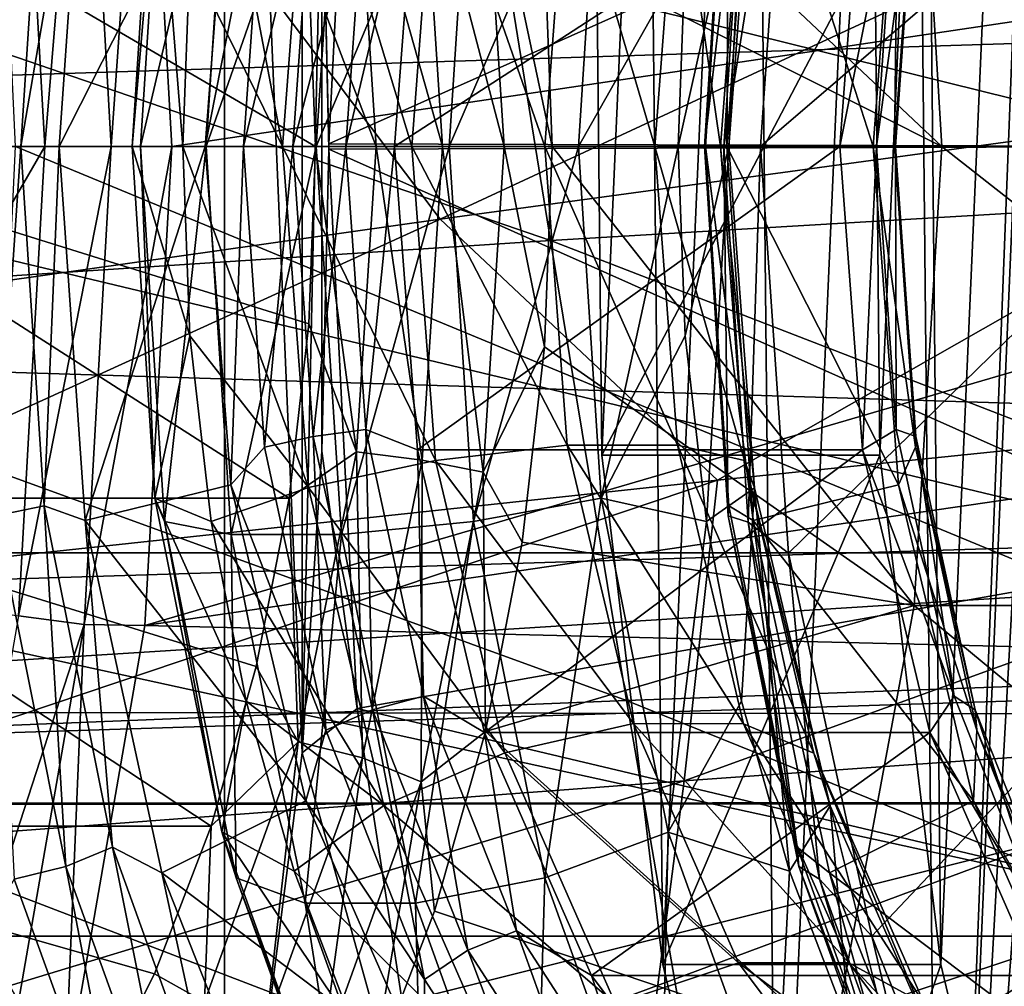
# Model space of a CAD drawing. Header units: metres. Extents: x 26 to 263, y -109 to 109.
# Tile 657 of 771: x 120.96 to 123.86, y 73.83 to 76.67. Entities that reach past the tile are written whole.
import ezdxf

# ---------------------------------------------------------------- set-up
doc = ezdxf.new("R2010")
doc.units = ezdxf.units.M
doc.layers.add('solid_500750', color=7, linetype='CONTINUOUS')

msp = doc.modelspace()

# ---------------------------------------------------------------- linework, layer by layer
at = {"layer": 'solid_500750'}
for points in [[(123.190605, 72.477875, 33.428055), (123.116081, 79.866699, 33.534489), (123.573364, 81.175407, 32.88142)], [(123.673363, 71.199318, 32.738605), (123.190605, 72.477875, 33.428055), (123.573364, 81.175407, 32.88142)], [(123.89209, 76.845451, 32.426231), (123.673363, 71.199318, 32.738605), (123.573364, 81.175407, 32.88142)], [(121.562912, 72.726135, 35.098366), (121.562912, 79.873863, 35.098366), (115.200058, 79.873863, 30.643042)], [(121.562912, 72.726135, 35.098366), (115.200058, 79.873863, 30.643042), (115.200058, 72.726135, 30.643042)], [(121.791702, 74.515221, 35.258564), (121.562912, 79.873863, 35.098366), (121.562912, 72.726135, 35.098366)], [(121.791702, 74.515221, 35.258564), (121.791512, 78.086967, 35.258427), (121.562912, 79.873863, 35.098366)], [(122.853325, 73.892349, 33.90974), (122.807571, 78.432785, 33.975079), (123.116081, 79.866699, 33.534489)], [(123.190605, 72.477875, 33.428055), (122.853325, 73.892349, 33.90974), (123.116081, 79.866699, 33.534489)], [(123.935226, 79.866699, 34.108067), (123.626724, 78.432785, 34.548653), (123.672478, 73.892349, 34.483318)], [(123.935226, 79.866699, 34.108067), (123.672478, 73.892349, 34.483318), (124.009758, 72.477875, 34.001633)], [(122.67379, 75.391418, 34.166142), (122.658333, 76.922386, 34.188213), (122.807571, 78.432785, 33.975079)], [(122.853325, 73.892349, 33.90974), (122.67379, 75.391418, 34.166142), (122.807571, 78.432785, 33.975079)], [(123.626724, 78.432785, 34.548653), (123.477486, 76.922386, 34.761791), (123.492943, 75.391418, 34.739719)], [(123.626724, 78.432785, 34.548653), (123.492943, 75.391418, 34.739719), (123.672478, 73.892349, 34.483318)], [(99.463753, 78.237045, 23.71574), (130.756912, 76.300003, 44.99831), (99.380493, 76.300003, 23.834648)], [(130.778717, 77.267868, 44.967159), (130.756912, 76.300003, 44.99831), (99.463753, 78.237045, 23.71574)], [(144.88649, 77.267883, 24.819178), (114.206337, 78.237045, 2.661144), (114.289604, 76.300003, 2.542236)], [(121.791702, 74.515221, 35.258564), (121.850197, 77.197609, 35.299519), (121.791512, 78.086967, 35.258427)], [(120.869385, 77.966675, 10.792717), (124.987228, 77.970634, 13.676869), (125.066628, 76.300003, 13.563472)], [(120.948402, 76.300003, 10.67986), (120.869385, 77.966675, 10.792717), (125.066628, 76.300003, 13.563472)], [(121.850197, 77.197609, 35.299519), (121.870323, 76.307594, 35.313614), (121.95356, 77.953949, 35.19474)], [(121.95356, 77.953949, 35.19474), (121.870323, 76.307594, 35.313614), (124.534744, 77.496132, 31.508419)], [(126.026382, 77.864334, 5.998152), (122.198677, 76.086662, 4.279085), (121.274254, 77.313644, 3.795298)], [(126.026382, 77.864334, 5.998152), (125.043526, 76.473915, 5.613875), (122.198677, 76.086662, 4.279085)], [(121.149933, 77.706978, 14.576847), (120.956757, 77.679909, 14.569922), (121.03437, 76.300003, 14.459078)], [(121.149933, 77.706978, 14.576847), (121.03437, 76.300003, 14.459078), (121.229416, 76.300003, 14.463333)], [(121.149933, 77.706978, 14.576847), (121.229416, 76.300003, 14.463333), (121.328766, 77.708359, 14.655035)], [(121.229416, 76.300003, 14.463333), (121.407982, 76.300003, 14.541905), (121.328766, 77.708359, 14.655035)], [(126.133675, 77.002457, 17.892511), (121.328766, 77.708359, 14.655035), (121.407982, 76.300003, 14.541905)], [(120.193787, 76.300003, 14.607295), (121.03437, 76.300003, 14.459078), (120.956757, 77.679909, 14.569922)], [(122.304054, 77.381203, 47.731926), (125.505745, 76.199913, 49.985401), (125.281815, 77.625725, 50.302795)], [(122.440071, 77.464249, 18.808908), (123.593742, 77.650871, 17.161297), (123.675179, 76.300003, 17.044992)], [(123.593742, 77.650871, 17.161297), (125.395874, 77.650871, 18.423166), (125.47731, 76.300003, 18.30686)], [(123.593742, 77.650871, 17.161297), (125.47731, 76.300003, 18.30686), (123.675179, 76.300003, 17.044992)], [(124.451416, 76.300003, 31.62743), (119.536507, 76.300003, 28.18597), (119.619835, 77.496132, 28.066961)], [(124.534744, 77.496132, 31.508419), (124.451416, 76.300003, 31.62743), (119.619835, 77.496132, 28.066961)], [(121.870323, 76.307594, 35.313614), (124.451416, 76.300003, 31.62743), (124.534744, 77.496132, 31.508419)], [(123.224106, 77.496582, 30.590691), (123.033012, 76.300003, 30.597231), (123.14077, 76.300003, 30.709707)], [(123.104485, 77.405853, 30.495165), (123.033012, 76.300003, 30.597231), (123.224106, 77.496582, 30.590691)], [(123.224106, 77.496582, 30.590691), (123.14077, 76.300003, 30.709707), (124.534744, 77.496132, 31.508419)], [(123.14077, 76.300003, 30.709707), (124.451416, 76.300003, 31.62743), (124.534744, 77.496132, 31.508419)], [(122.505768, 76.889023, 18.715078), (122.440071, 77.464249, 18.808908), (123.675179, 76.300003, 17.044992)], [(121.582886, 77.44207, 29.623426), (121.315681, 76.300003, 29.382727), (121.509079, 76.300003, 29.728834)], [(121.582886, 77.44207, 29.623426), (121.387001, 77.403664, 29.280863), (121.315681, 76.300003, 29.382727)], [(121.90741, 77.442169, 29.851191), (121.509079, 76.300003, 29.728834), (121.833595, 76.300003, 29.956608)], [(121.90741, 77.442169, 29.851191), (121.582886, 77.44207, 29.623426), (121.509079, 76.300003, 29.728834)], [(122.296181, 77.403946, 29.918957), (121.90741, 77.442169, 29.851191), (121.833595, 76.300003, 29.956608)], [(120.964104, 76.300003, 28.883789), (121.076576, 76.300003, 28.776031), (121.153214, 77.400291, 28.666582)], [(121.032448, 77.357597, 28.786177), (120.964104, 76.300003, 28.883789), (121.153214, 77.400291, 28.666582)], [(121.153214, 77.400291, 28.666582), (121.076576, 76.300003, 28.776031), (121.582008, 77.296074, 28.054199)], [(121.387001, 77.403664, 29.280863), (121.291779, 76.300003, 28.986971), (121.315681, 76.300003, 29.382727)], [(121.387001, 77.403664, 29.280863), (121.358643, 77.334579, 28.891483), (121.291779, 76.300003, 28.986971)], [(121.524101, 77.403862, 28.503023), (121.734436, 76.300003, 28.3563), (121.461678, 76.856697, 28.592178)], [(121.810242, 77.303917, 28.248034), (121.734436, 76.300003, 28.3563), (121.524101, 77.403862, 28.503023)], [(122.296181, 77.403946, 29.918957), (121.833595, 76.300003, 29.956608), (122.224838, 76.300003, 30.020847)], [(122.672035, 77.334976, 29.813276), (122.296181, 77.403946, 29.918957), (122.224838, 76.300003, 30.020847)], [(123.104485, 77.405853, 30.495165), (122.976311, 76.300003, 30.45166), (123.033012, 76.300003, 30.597231)], [(123.046532, 77.386559, 30.351376), (122.976311, 76.300003, 30.45166), (123.104485, 77.405853, 30.495165)], [(123.472725, 76.300003, 29.538252), (123.042542, 76.300003, 30.152615), (123.119179, 77.400291, 30.043167)], [(123.048035, 77.357658, 30.197853), (123.119179, 77.400291, 30.043167), (123.042542, 76.300003, 30.152615)], [(123.547974, 77.296074, 29.430784), (123.472725, 76.300003, 29.538252), (123.119179, 77.400291, 30.043167)], [(119.349533, 77.113663, 45.133121), (122.522713, 76.023262, 47.437656), (122.304054, 77.381203, 47.731926)], [(120.888748, 77.386513, 28.840216), (120.818527, 76.300003, 28.940496), (121.032448, 77.357597, 28.786177)], [(122.304054, 77.381203, 47.731926), (122.522713, 76.023262, 47.437656), (125.505745, 76.199913, 49.985401)], [(123.046532, 77.386559, 30.351376), (122.979683, 76.300003, 30.295469), (122.976311, 76.300003, 30.45166)], [(123.048035, 77.357658, 30.197853), (122.979683, 76.300003, 30.295469), (123.046532, 77.386559, 30.351376)], [(120.060303, 77.335274, 17.732157), (121.831657, 76.300003, 18.806084), (120.138481, 76.300003, 17.62051)], [(120.060303, 77.335274, 17.732157), (121.812035, 76.822105, 18.834116), (121.831657, 76.300003, 18.806084)], [(121.032448, 77.357597, 28.786177), (120.818527, 76.300003, 28.940496), (120.964104, 76.300003, 28.883789)], [(121.358643, 77.334579, 28.891483), (121.44075, 76.300003, 28.622066), (121.291779, 76.300003, 28.986971)], [(121.461678, 76.856697, 28.592178), (121.44075, 76.300003, 28.622066), (121.358643, 77.334579, 28.891483)], [(122.672035, 77.334976, 29.813276), (122.224838, 76.300003, 30.020847), (122.605148, 76.300003, 29.9088)], [(122.919769, 76.856697, 29.613144), (122.672035, 77.334976, 29.813276), (122.605148, 76.300003, 29.9088)], [(123.048035, 77.357658, 30.197853), (123.042542, 76.300003, 30.152615), (122.979683, 76.300003, 30.295469)], [(121.274254, 77.313644, 3.795298), (119.346008, 75.682373, 2.967236), (116.485809, 75.260971, 1.678338)], [(121.274254, 77.313644, 3.795298), (116.485809, 75.260971, 1.678338), (116.503922, 76.706238, 1.652488)], [(121.274254, 77.313644, 3.795298), (122.198677, 76.086662, 4.279085), (119.346008, 75.682373, 2.967236)], [(123.12365, 77.304382, 29.169813), (122.898842, 76.300003, 29.643034), (123.047806, 76.300003, 29.27813)], [(123.12365, 77.304382, 29.169813), (122.919769, 76.856697, 29.613144), (122.898842, 76.300003, 29.643034)], [(123.093681, 77.22403, 28.782722), (123.12365, 77.304382, 29.169813), (123.047806, 76.300003, 29.27813)], [(121.076576, 76.300003, 28.776031), (121.50676, 76.300003, 28.161669), (121.582008, 77.296074, 28.054199)], [(121.680855, 77.184799, 27.965906), (121.582008, 77.296074, 28.054199), (121.50676, 76.300003, 28.161669)], [(121.810242, 77.303917, 28.248034), (122.114754, 76.300003, 28.244253), (121.734436, 76.300003, 28.3563)], [(121.810242, 77.303917, 28.248034), (122.184502, 77.223701, 28.144638), (122.114754, 76.300003, 28.244253)], [(123.535583, 76.300003, 29.395397), (123.472725, 76.300003, 29.538252), (123.547974, 77.296074, 29.430784)], [(123.597198, 77.184731, 29.307398), (123.535583, 76.300003, 29.395397), (123.547974, 77.296074, 29.430784)], [(144.88649, 77.267883, 24.819178), (114.289604, 76.300003, 2.542236), (144.90831, 76.300003, 24.788027)], [(122.145454, 77.222641, 18.974102), (122.325134, 77.258766, 18.906694), (122.3871, 76.300003, 18.818205)], [(122.325134, 77.258766, 18.906694), (122.505768, 76.889023, 18.715078), (122.528023, 76.300003, 18.683296)], [(122.325134, 77.258766, 18.906694), (122.528023, 76.300003, 18.683296), (122.3871, 76.300003, 18.818205)], [(121.951775, 77.198517, 18.967501), (122.145454, 77.222641, 18.974102), (122.205078, 76.300003, 18.888947)], [(122.184502, 77.223701, 28.144638), (122.505989, 76.300003, 28.308493), (122.114754, 76.300003, 28.244253)], [(122.145454, 77.222641, 18.974102), (122.3871, 76.300003, 18.818205), (122.205078, 76.300003, 18.888947)], [(122.184502, 77.223701, 28.144638), (122.57238, 77.179245, 28.213671), (122.505989, 76.300003, 28.308493)], [(122.896912, 77.179359, 28.441433), (123.093681, 77.22403, 28.782722), (123.023911, 76.300003, 28.882374)], [(123.093681, 77.22403, 28.782722), (123.047806, 76.300003, 29.27813), (123.023911, 76.300003, 28.882374)], [(121.850266, 75.403816, 35.299572), (121.850197, 77.197609, 35.299519), (121.791702, 74.515221, 35.258564)], [(121.812035, 76.822105, 18.834116), (121.951775, 77.198517, 18.967501), (122.009842, 76.300003, 18.884571)], [(121.850197, 77.197609, 35.299519), (121.870323, 76.292404, 35.313614), (121.870323, 76.307594, 35.313614)], [(121.850266, 75.403816, 35.299572), (121.870323, 76.292404, 35.313614), (121.850197, 77.197609, 35.299519)], [(122.131279, 77.192924, 27.967142), (121.920998, 76.300003, 28.00058), (122.06385, 76.300003, 28.063438)], [(121.979004, 77.132927, 27.917734), (121.920998, 76.300003, 28.00058), (122.131279, 77.192924, 27.967142)], [(121.951775, 77.198517, 18.967501), (122.205078, 76.300003, 18.888947), (122.009842, 76.300003, 18.884571)], [(123.441925, 77.192924, 28.884865), (122.06385, 76.300003, 28.063438), (123.374496, 76.300003, 28.981159)], [(122.131279, 77.192924, 27.967142), (122.06385, 76.300003, 28.063438), (123.441925, 77.192924, 28.884865)], [(123.441925, 77.192924, 28.884865), (123.374496, 76.300003, 28.981159), (123.54026, 77.132896, 29.010794)], [(121.680855, 77.184799, 27.965906), (121.50676, 76.300003, 28.161669), (121.619232, 76.300003, 28.053911)], [(121.680855, 77.184799, 27.965906), (121.619232, 76.300003, 28.053911), (121.824265, 77.153702, 27.912291)], [(122.57238, 77.179245, 28.213671), (122.830505, 76.300003, 28.536266), (122.505989, 76.300003, 28.308493)], [(122.57238, 77.179245, 28.213671), (122.896912, 77.179359, 28.441433), (122.830505, 76.300003, 28.536266)], [(122.896912, 77.179359, 28.441433), (123.023911, 76.300003, 28.882374), (122.830505, 76.300003, 28.536266)], [(123.597198, 77.184731, 29.307398), (123.538963, 76.300003, 29.239206), (123.535583, 76.300003, 29.395397)], [(123.598412, 77.153648, 29.154301), (123.538963, 76.300003, 29.239206), (123.597198, 77.184731, 29.307398)], [(121.824265, 77.153702, 27.912291), (121.619232, 76.300003, 28.053911), (121.764809, 76.300003, 27.997202)], [(121.824265, 77.153702, 27.912291), (121.764809, 76.300003, 27.997202), (121.979004, 77.132927, 27.917734)], [(121.979004, 77.132927, 27.917734), (121.764809, 76.300003, 27.997202), (121.920998, 76.300003, 28.00058)], [(123.54026, 77.132896, 29.010794), (123.374496, 76.300003, 28.981159), (123.482254, 76.300003, 29.093636)], [(123.598412, 77.153648, 29.154301), (123.482254, 76.300003, 29.093636), (123.538963, 76.300003, 29.239206)], [(123.54026, 77.132896, 29.010794), (123.482254, 76.300003, 29.093636), (123.598412, 77.153648, 29.154301)], [(119.349533, 77.113663, 45.133121), (119.559883, 75.82975, 44.8629), (122.522713, 76.023262, 47.437656)], [(126.133675, 77.002457, 17.892511), (121.407982, 76.300003, 14.541905), (126.153236, 76.300003, 17.864571)], [(122.67379, 75.391418, 34.166142), (123.477486, 76.922386, 34.761791), (122.658333, 76.922386, 34.188213)], [(122.67379, 75.391418, 34.166142), (123.492943, 75.391418, 34.739719), (123.477486, 76.922386, 34.761791)], [(122.528023, 76.300003, 18.683296), (122.505768, 76.889023, 18.715078), (123.675179, 76.300003, 17.044992)], [(121.461678, 76.856697, 28.592178), (121.734436, 76.300003, 28.3563), (121.44075, 76.300003, 28.622066)], [(122.919769, 76.856697, 29.613144), (122.605148, 76.300003, 29.9088), (122.898842, 76.300003, 29.643034)], [(123.89209, 76.845451, 32.426231), (123.905899, 76.64064, 32.406506), (123.673363, 71.199318, 32.738605)], [(121.812035, 76.822105, 18.834116), (122.009842, 76.300003, 18.884571), (121.831657, 76.300003, 18.806084)], [(123.905899, 76.64064, 32.406506), (123.965881, 76.462898, 32.320843), (123.673363, 71.199318, 32.738605)], [(123.014915, 75.318062, 4.803824), (122.198677, 76.086662, 4.279085), (125.043526, 76.473915, 5.613875)], [(126.282837, 75.653465, 6.39081), (123.014915, 75.318062, 4.803824), (125.043526, 76.473915, 5.613875)], [(123.965881, 76.462898, 32.320843), (124.061958, 76.342598, 32.183636), (123.673363, 71.199318, 32.738605)], [(124.061958, 76.342598, 32.183636), (124.177689, 76.300003, 32.018349), (123.673363, 71.199318, 32.738605)], [(130.778717, 75.332115, 44.967159), (99.463753, 74.362961, 23.71574), (99.380493, 76.300003, 23.834648)], [(130.756912, 76.300003, 44.99831), (130.778717, 75.332115, 44.967159), (99.380493, 76.300003, 23.834648)], [(144.90831, 76.300003, 24.788027), (114.289604, 76.300003, 2.542236), (114.206337, 74.362961, 2.661144)], [(144.88649, 75.33213, 24.819176), (144.90831, 76.300003, 24.788027), (114.206337, 74.362961, 2.661144)], [(124.534744, 75.103867, 31.508419), (119.619835, 75.103867, 28.066961), (119.536507, 76.300003, 28.18597)], [(124.534744, 75.103867, 31.508419), (119.536507, 76.300003, 28.18597), (124.451416, 76.300003, 31.62743)], [(120.060303, 75.264725, 17.732157), (120.138481, 76.300003, 17.62051), (121.753487, 75.264725, 18.917732)], [(120.138481, 76.300003, 17.62051), (121.831657, 76.300003, 18.806084), (121.812035, 75.777893, 18.834116)], [(120.138481, 76.300003, 17.62051), (121.812035, 75.777893, 18.834116), (121.753487, 75.264725, 18.917732)], [(120.295403, 75.024048, 14.678448), (121.03437, 76.300003, 14.459078), (120.193787, 76.300003, 14.607295)], [(120.956612, 74.918785, 14.570134), (121.03437, 76.300003, 14.459078), (120.295403, 75.024048, 14.678448)], [(120.888748, 75.213493, 28.840216), (120.964104, 76.300003, 28.883789), (120.818527, 76.300003, 28.940496)], [(120.869469, 74.634262, 10.792589), (120.948402, 76.300003, 10.67986), (124.987228, 74.629364, 13.676869)], [(120.888748, 75.213493, 28.840216), (121.032448, 75.242409, 28.786177), (120.964104, 76.300003, 28.883789)], [(124.987228, 74.629364, 13.676869), (120.948402, 76.300003, 10.67986), (125.066628, 76.300003, 13.563472)], [(121.229416, 76.300003, 14.463333), (121.03437, 76.300003, 14.459078), (120.956612, 74.918785, 14.570134)], [(121.229416, 76.300003, 14.463333), (120.956612, 74.918785, 14.570134), (121.149933, 74.893021, 14.576847)], [(120.964104, 76.300003, 28.883789), (121.032448, 75.242409, 28.786177), (121.076576, 76.300003, 28.776031)], [(121.032448, 75.242409, 28.786177), (121.153214, 75.199707, 28.666582), (121.076576, 76.300003, 28.776031)], [(121.153214, 75.199707, 28.666582), (121.50676, 76.300003, 28.161669), (121.076576, 76.300003, 28.776031)], [(121.149933, 74.893021, 14.576847), (121.328613, 74.890312, 14.655252), (121.407982, 76.300003, 14.541905)], [(121.229416, 76.300003, 14.463333), (121.149933, 74.893021, 14.576847), (121.407982, 76.300003, 14.541905)], [(121.153214, 75.199707, 28.666582), (121.582008, 75.303925, 28.054199), (121.50676, 76.300003, 28.161669)], [(121.291779, 76.300003, 28.986971), (121.44075, 76.300003, 28.622066), (121.461678, 75.743309, 28.592178)], [(121.358643, 75.265419, 28.891483), (121.291779, 76.300003, 28.986971), (121.461678, 75.743309, 28.592178)], [(121.315681, 76.300003, 29.382727), (121.291779, 76.300003, 28.986971), (121.358643, 75.265419, 28.891483)], [(121.387001, 75.196335, 29.280863), (121.315681, 76.300003, 29.382727), (121.358643, 75.265419, 28.891483)], [(121.509079, 76.300003, 29.728834), (121.315681, 76.300003, 29.382727), (121.387001, 75.196335, 29.280863)], [(121.328613, 74.890312, 14.655252), (126.153236, 76.300003, 17.864571), (121.407982, 76.300003, 14.541905)], [(126.133362, 75.591934, 17.892962), (126.153236, 76.300003, 17.864571), (121.328613, 74.890312, 14.655252)], [(121.582886, 75.157928, 29.623426), (121.509079, 76.300003, 29.728834), (121.387001, 75.196335, 29.280863)], [(121.810242, 75.296082, 28.248034), (121.461678, 75.743309, 28.592178), (121.44075, 76.300003, 28.622066)], [(121.810242, 75.296082, 28.248034), (121.44075, 76.300003, 28.622066), (121.734436, 76.300003, 28.3563)], [(121.582008, 75.303925, 28.054199), (121.619232, 76.300003, 28.053911), (121.50676, 76.300003, 28.161669)], [(121.833595, 76.300003, 29.956608), (121.509079, 76.300003, 29.728834), (121.582886, 75.157928, 29.623426)], [(121.582008, 75.303925, 28.054199), (121.680855, 75.415199, 27.965906), (121.619232, 76.300003, 28.053911)], [(121.90741, 75.157829, 29.851191), (121.833595, 76.300003, 29.956608), (121.582886, 75.157928, 29.623426)], [(121.680855, 75.415199, 27.965906), (121.764809, 76.300003, 27.997202), (121.619232, 76.300003, 28.053911)], [(121.680855, 75.415199, 27.965906), (121.824265, 75.446297, 27.912291), (121.764809, 76.300003, 27.997202)], [(121.734436, 76.300003, 28.3563), (122.114754, 76.300003, 28.244253), (122.184502, 75.376297, 28.144638)], [(121.810242, 75.296082, 28.248034), (121.734436, 76.300003, 28.3563), (122.184502, 75.376297, 28.144638)], [(121.824265, 75.446297, 27.912291), (121.920998, 76.300003, 28.00058), (121.764809, 76.300003, 27.997202)], [(121.812035, 75.777893, 18.834116), (121.831657, 76.300003, 18.806084), (121.951775, 75.401482, 18.967501)], [(121.824265, 75.446297, 27.912291), (121.979004, 75.467072, 27.917734), (121.920998, 76.300003, 28.00058)], [(121.831657, 76.300003, 18.806084), (122.009842, 76.300003, 18.884571), (121.951775, 75.401482, 18.967501)], [(122.224838, 76.300003, 30.020847), (121.833595, 76.300003, 29.956608), (121.90741, 75.157829, 29.851191)], [(121.850266, 75.403816, 35.299572), (121.95359, 74.645699, 35.194691), (121.870323, 76.292404, 35.313614)], [(121.870323, 76.307594, 35.313614), (121.870323, 76.292404, 35.313614), (124.451416, 76.300003, 31.62743)], [(121.870323, 76.292404, 35.313614), (124.534744, 75.103867, 31.508419), (124.451416, 76.300003, 31.62743)], [(121.870323, 76.292404, 35.313614), (121.95359, 74.645699, 35.194691), (124.534744, 75.103867, 31.508419)], [(122.296181, 75.196053, 29.918957), (122.224838, 76.300003, 30.020847), (121.90741, 75.157829, 29.851191)], [(121.920998, 76.300003, 28.00058), (121.979004, 75.467072, 27.917734), (122.06385, 76.300003, 28.063438)], [(121.951775, 75.401482, 18.967501), (122.009842, 76.300003, 18.884571), (122.145454, 75.377357, 18.974102)], [(121.979004, 75.467072, 27.917734), (122.131279, 75.407074, 27.967142), (122.06385, 76.300003, 28.063438)], [(122.009842, 76.300003, 18.884571), (122.205078, 76.300003, 18.888947), (122.145454, 75.377357, 18.974102)], [(122.06385, 76.300003, 28.063438), (122.131279, 75.407074, 27.967142), (123.374496, 76.300003, 28.981159)], [(122.114754, 76.300003, 28.244253), (122.505989, 76.300003, 28.308493), (122.57238, 75.420753, 28.213671)], [(122.184502, 75.376297, 28.144638), (122.114754, 76.300003, 28.244253), (122.57238, 75.420753, 28.213671)], [(122.131279, 75.407074, 27.967142), (123.441925, 75.407074, 28.884865), (123.374496, 76.300003, 28.981159)], [(122.145454, 75.377357, 18.974102), (122.205078, 76.300003, 18.888947), (122.325134, 75.341232, 18.906694)], [(122.205078, 76.300003, 18.888947), (122.3871, 76.300003, 18.818205), (122.325134, 75.341232, 18.906694)], [(122.605148, 76.300003, 29.9088), (122.224838, 76.300003, 30.020847), (122.296181, 75.196053, 29.918957)], [(122.672035, 75.265022, 29.813276), (122.605148, 76.300003, 29.9088), (122.296181, 75.196053, 29.918957)], [(122.325134, 75.341232, 18.906694), (122.3871, 76.300003, 18.818205), (122.505768, 75.710983, 18.715078)], [(122.3871, 76.300003, 18.818205), (122.528023, 76.300003, 18.683296), (122.505768, 75.710983, 18.715078)], [(122.505768, 75.710983, 18.715078), (122.528023, 76.300003, 18.683296), (123.593742, 74.949127, 17.161297)], [(122.505989, 76.300003, 28.308493), (122.830505, 76.300003, 28.536266), (122.896912, 75.420639, 28.441433)], [(122.57238, 75.420753, 28.213671), (122.505989, 76.300003, 28.308493), (122.896912, 75.420639, 28.441433)], [(122.528023, 76.300003, 18.683296), (123.675179, 76.300003, 17.044992), (123.593742, 74.949127, 17.161297)], [(122.898842, 76.300003, 29.643034), (122.605148, 76.300003, 29.9088), (122.672035, 75.265022, 29.813276)], [(122.919769, 75.743309, 29.613144), (122.898842, 76.300003, 29.643034), (122.672035, 75.265022, 29.813276)], [(122.830505, 76.300003, 28.536266), (123.023911, 76.300003, 28.882374), (123.093681, 75.375969, 28.782722)], [(122.896912, 75.420639, 28.441433), (122.830505, 76.300003, 28.536266), (123.093681, 75.375969, 28.782722)], [(123.047806, 76.300003, 29.27813), (122.898842, 76.300003, 29.643034), (122.919769, 75.743309, 29.613144)], [(123.047806, 76.300003, 29.27813), (122.919769, 75.743309, 29.613144), (122.982193, 75.196136, 29.523989)], [(123.046532, 75.21344, 30.351376), (123.033012, 76.300003, 30.597231), (122.976311, 76.300003, 30.45166)], [(123.048035, 75.24234, 30.197853), (123.046532, 75.21344, 30.351376), (122.976311, 76.300003, 30.45166)], [(123.048035, 75.24234, 30.197853), (122.976311, 76.300003, 30.45166), (122.979683, 76.300003, 30.295469)], [(123.119179, 75.199707, 30.043167), (123.048035, 75.24234, 30.197853), (122.979683, 76.300003, 30.295469)], [(123.119179, 75.199707, 30.043167), (122.979683, 76.300003, 30.295469), (123.042542, 76.300003, 30.152615)], [(123.12365, 75.295616, 29.169813), (123.047806, 76.300003, 29.27813), (122.982193, 75.196136, 29.523989)], [(123.023911, 76.300003, 28.882374), (123.047806, 76.300003, 29.27813), (123.12365, 75.295616, 29.169813)], [(123.093681, 75.375969, 28.782722), (123.023911, 76.300003, 28.882374), (123.12365, 75.295616, 29.169813)], [(123.033012, 76.300003, 30.597231), (123.104485, 75.194145, 30.495165), (123.14077, 76.300003, 30.709707)], [(123.046532, 75.21344, 30.351376), (123.104485, 75.194145, 30.495165), (123.033012, 76.300003, 30.597231)], [(123.547974, 75.303925, 29.430784), (123.119179, 75.199707, 30.043167), (123.042542, 76.300003, 30.152615)], [(123.547974, 75.303925, 29.430784), (123.042542, 76.300003, 30.152615), (123.472725, 76.300003, 29.538252)], [(123.104485, 75.194145, 30.495165), (123.224106, 75.103424, 30.590691), (123.14077, 76.300003, 30.709707)], [(123.14077, 76.300003, 30.709707), (123.224106, 75.103424, 30.590691), (124.451416, 76.300003, 31.62743)], [(123.224106, 75.103424, 30.590691), (124.534744, 75.103867, 31.508419), (124.451416, 76.300003, 31.62743)], [(123.441925, 75.407074, 28.884865), (123.482254, 76.300003, 29.093636), (123.374496, 76.300003, 28.981159)], [(123.441925, 75.407074, 28.884865), (123.54026, 75.467102, 29.010794), (123.482254, 76.300003, 29.093636)], [(123.597198, 75.415268, 29.307398), (123.547974, 75.303925, 29.430784), (123.472725, 76.300003, 29.538252)], [(123.535583, 76.300003, 29.395397), (123.597198, 75.415268, 29.307398), (123.472725, 76.300003, 29.538252)], [(123.54026, 75.467102, 29.010794), (123.538963, 76.300003, 29.239206), (123.482254, 76.300003, 29.093636)], [(123.598412, 75.44635, 29.154301), (123.597198, 75.415268, 29.307398), (123.535583, 76.300003, 29.395397)], [(123.598412, 75.44635, 29.154301), (123.535583, 76.300003, 29.395397), (123.538963, 76.300003, 29.239206)], [(123.54026, 75.467102, 29.010794), (123.598412, 75.44635, 29.154301), (123.538963, 76.300003, 29.239206)], [(123.593742, 74.949127, 17.161297), (123.675179, 76.300003, 17.044992), (125.395874, 74.949127, 18.423166)], [(124.177689, 76.300003, 32.018349), (124.285255, 70.099945, 31.864731), (123.673363, 71.199318, 32.738605)], [(123.675179, 76.300003, 17.044992), (125.47731, 76.300003, 18.30686), (125.395874, 74.949127, 18.423166)], [(122.522713, 76.023262, 47.437656), (125.741325, 74.77877, 49.661121), (125.505745, 76.199913, 49.985401)], [(119.737053, 74.96566, 3.249197), (119.346008, 75.682373, 2.967236), (122.198677, 76.086662, 4.279085)], [(123.014915, 75.318062, 4.803824), (119.737053, 74.96566, 3.249197), (122.198677, 76.086662, 4.279085)], [(119.559883, 75.82975, 44.8629), (122.746841, 74.669655, 47.131962), (122.522713, 76.023262, 47.437656)], [(122.522713, 76.023262, 47.437656), (122.746841, 74.669655, 47.131962), (125.741325, 74.77877, 49.661121)], [(119.559883, 75.82975, 44.8629), (119.770859, 74.549873, 44.577557), (122.746841, 74.669655, 47.131962)], [(121.753487, 75.264725, 18.917732), (121.812035, 75.777893, 18.834116), (121.951775, 75.401482, 18.967501)], [(121.358643, 75.265419, 28.891483), (121.461678, 75.743309, 28.592178), (121.524101, 75.196136, 28.503023)], [(121.810242, 75.296082, 28.248034), (121.524101, 75.196136, 28.503023), (121.461678, 75.743309, 28.592178)], [(122.982193, 75.196136, 29.523989), (122.919769, 75.743309, 29.613144), (122.672035, 75.265022, 29.813276)], [(122.325134, 75.341232, 18.906694), (122.505768, 75.710983, 18.715078), (122.440071, 75.135757, 18.808908)], [(122.440071, 75.135757, 18.808908), (122.505768, 75.710983, 18.715078), (123.593742, 74.949127, 17.161297)], [(122.916992, 74.432732, 4.958688), (123.014915, 75.318062, 4.803824), (126.282837, 75.653465, 6.39081)], [(126.165359, 74.664734, 6.582248), (122.916992, 74.432732, 4.958688), (126.282837, 75.653465, 6.39081)], [(126.060318, 74.77594, 17.997272), (126.133362, 75.591934, 17.892962), (121.328613, 74.890312, 14.655252)], [(121.824265, 75.446297, 27.912291), (121.999176, 74.642204, 27.662489), (121.979004, 75.467072, 27.917734)], [(121.979004, 75.467072, 27.917734), (122.149658, 74.682556, 27.674013), (122.131279, 75.407074, 27.967142)], [(121.999176, 74.642204, 27.662489), (122.149658, 74.682556, 27.674013), (121.979004, 75.467072, 27.917734)], [(123.441925, 75.407074, 28.884865), (123.710907, 74.68261, 28.76708), (123.54026, 75.467102, 29.010794)], [(123.54026, 75.467102, 29.010794), (123.710907, 74.68261, 28.76708), (123.598412, 75.44635, 29.154301)], [(121.680855, 75.415199, 27.965906), (121.862144, 74.581818, 27.707005), (121.824265, 75.446297, 27.912291)], [(121.862144, 74.581818, 27.707005), (121.999176, 74.642204, 27.662489), (121.824265, 75.446297, 27.912291)], [(122.184502, 75.376297, 28.144638), (122.57238, 75.420753, 28.213671), (122.767044, 74.601433, 27.935671)], [(122.57238, 75.420753, 28.213671), (122.896912, 75.420639, 28.441433), (123.091591, 74.601212, 28.163397)], [(122.767044, 74.601433, 27.935671), (122.57238, 75.420753, 28.213671), (123.091591, 74.601212, 28.163397)], [(122.896912, 75.420639, 28.441433), (123.093681, 75.375969, 28.782722), (123.298256, 74.514915, 28.490564)], [(123.091591, 74.601212, 28.163397), (122.896912, 75.420639, 28.441433), (123.298256, 74.514915, 28.490564)], [(123.598412, 75.44635, 29.154301), (123.773315, 74.642311, 28.904514), (123.597198, 75.415268, 29.307398)], [(123.710907, 74.68261, 28.76708), (123.773315, 74.642311, 28.904514), (123.598412, 75.44635, 29.154301)], [(121.582008, 75.303925, 28.054199), (121.862144, 74.581818, 27.707005), (121.680855, 75.415199, 27.965906)], [(121.753487, 75.264725, 18.917732), (121.951775, 75.401482, 18.967501), (121.780487, 74.548019, 19.212133)], [(121.780487, 74.548019, 19.212133), (121.951775, 75.401482, 18.967501), (121.969559, 74.500984, 19.225302)], [(121.850266, 75.403816, 35.299572), (121.791702, 74.515221, 35.258564), (121.95359, 74.645699, 35.194691)], [(121.951775, 75.401482, 18.967501), (122.145454, 75.377357, 18.974102), (121.969559, 74.500984, 19.225302)], [(122.131279, 75.407074, 27.967142), (122.328964, 74.574997, 27.684816), (123.441925, 75.407074, 28.884865)], [(122.149658, 74.682556, 27.674013), (122.328964, 74.574997, 27.684816), (122.131279, 75.407074, 27.967142)], [(122.328964, 74.574997, 27.684816), (123.63961, 74.574997, 28.602537), (123.441925, 75.407074, 28.884865)], [(122.853325, 73.892349, 33.90974), (123.492943, 75.391418, 34.739719), (122.67379, 75.391418, 34.166142)], [(122.853325, 73.892349, 33.90974), (123.672478, 73.892349, 34.483318), (123.492943, 75.391418, 34.739719)], [(123.441925, 75.407074, 28.884865), (123.63961, 74.574997, 28.602537), (123.710907, 74.68261, 28.76708)], [(123.597198, 75.415268, 29.307398), (123.778473, 74.581955, 29.048517), (123.547974, 75.303925, 29.430784)], [(123.773315, 74.642311, 28.904514), (123.778473, 74.581955, 29.048517), (123.597198, 75.415268, 29.307398)], [(121.810242, 75.296082, 28.248034), (122.184502, 75.376297, 28.144638), (122.389, 74.515541, 27.852581)], [(121.969559, 74.500984, 19.225302), (122.145454, 75.377357, 18.974102), (122.142357, 74.430542, 19.16773)], [(122.145454, 75.377357, 18.974102), (122.325134, 75.341232, 18.906694), (122.142357, 74.430542, 19.16773)], [(122.389, 74.515541, 27.852581), (122.184502, 75.376297, 28.144638), (122.767044, 74.601433, 27.935671)], [(123.093681, 75.375969, 28.782722), (123.12365, 75.295616, 29.169813), (123.346016, 74.35968, 28.852245)], [(123.298256, 74.514915, 28.490564), (123.093681, 75.375969, 28.782722), (123.346016, 74.35968, 28.852245)], [(122.142357, 74.430542, 19.16773), (122.325134, 75.341232, 18.906694), (122.331551, 74.577927, 18.96389)], [(122.325134, 75.341232, 18.906694), (122.440071, 75.135757, 18.808908), (122.331551, 74.577927, 18.96389)], [(130.778717, 75.332115, 44.967159), (130.844025, 74.370201, 44.873898), (99.463753, 74.362961, 23.71574)], [(144.821198, 74.370224, 24.912436), (144.88649, 75.33213, 24.819176), (114.206337, 74.362961, 2.661144)], [(119.660759, 74.189125, 3.364916), (119.737053, 74.96566, 3.249197), (123.014915, 75.318062, 4.803824)], [(122.916992, 74.432732, 4.958688), (119.660759, 74.189125, 3.364916), (123.014915, 75.318062, 4.803824)], [(121.153214, 75.199707, 28.666582), (121.802765, 74.374741, 27.738924), (121.582008, 75.303925, 28.054199)], [(122.032501, 74.36058, 27.930614), (121.524101, 75.196136, 28.503023), (121.810242, 75.296082, 28.248034)], [(121.582008, 75.303925, 28.054199), (121.802765, 74.374741, 27.738924), (121.862144, 74.581818, 27.707005)], [(122.032501, 74.36058, 27.930614), (121.810242, 75.296082, 28.248034), (122.389, 74.515541, 27.852581)], [(123.12365, 75.295616, 29.169813), (122.982193, 75.196136, 29.523989), (123.085052, 74.667854, 29.377092)], [(123.12365, 75.295616, 29.169813), (123.085052, 74.667854, 29.377092), (123.226578, 74.167503, 29.174969)], [(123.547974, 75.303925, 29.430784), (123.76873, 74.374741, 29.115509), (123.119179, 75.199707, 30.043167)], [(123.346016, 74.35968, 28.852245), (123.12365, 75.295616, 29.169813), (123.226578, 74.167503, 29.174969)], [(123.778473, 74.581955, 29.048517), (123.76873, 74.374741, 29.115509), (123.547974, 75.303925, 29.430784)], [(119.8311, 74.300003, 18.059492), (120.060303, 75.264725, 17.732157), (121.524284, 74.300003, 19.245068)], [(120.060303, 75.264725, 17.732157), (121.753487, 75.264725, 18.917732), (121.657013, 74.769264, 19.055502)], [(120.060303, 75.264725, 17.732157), (121.657013, 74.769264, 19.055502), (121.524284, 74.300003, 19.245068)], [(121.358643, 75.265419, 28.891483), (121.524101, 75.196136, 28.503023), (121.626961, 74.667854, 28.356127)], [(121.55587, 74.282722, 28.609808), (121.358643, 75.265419, 28.891483), (121.626961, 74.667854, 28.356127)], [(121.387001, 75.196335, 29.280863), (121.358643, 75.265419, 28.891483), (121.55587, 74.282722, 28.609808)], [(121.657013, 74.769264, 19.055502), (121.753487, 75.264725, 18.917732), (121.780487, 74.548019, 19.212133)], [(122.672035, 75.265022, 29.813276), (122.296181, 75.196053, 29.918957), (122.50663, 74.147469, 29.618397)], [(122.869347, 74.281937, 29.531492), (122.672035, 75.265022, 29.813276), (122.50663, 74.147469, 29.618397)], [(122.982193, 75.196136, 29.523989), (122.672035, 75.265022, 29.813276), (122.869347, 74.281937, 29.531492)], [(120.888748, 75.213493, 28.840216), (121.095879, 74.181465, 28.544403), (121.032448, 75.242409, 28.786177)], [(121.032448, 75.242409, 28.786177), (121.23407, 74.237846, 28.498236), (121.153214, 75.199707, 28.666582)], [(121.095879, 74.181465, 28.544403), (121.23407, 74.237846, 28.498236), (121.032448, 75.242409, 28.786177)], [(123.048035, 75.24234, 30.197853), (123.249672, 74.237717, 29.909893), (123.046532, 75.21344, 30.351376)], [(123.119179, 75.199707, 30.043167), (123.249672, 74.237717, 29.909893), (123.048035, 75.24234, 30.197853)], [(120.944618, 74.143791, 28.533981), (121.095879, 74.181465, 28.544403), (120.888748, 75.213493, 28.840216)], [(121.153214, 75.199707, 28.666582), (121.378845, 74.162445, 28.344347), (121.802765, 74.374741, 27.738924)], [(121.23407, 74.237846, 28.498236), (121.378845, 74.162445, 28.344347), (121.153214, 75.199707, 28.666582)], [(121.597404, 74.14801, 28.980377), (121.387001, 75.196335, 29.280863), (121.55587, 74.282722, 28.609808)], [(121.582886, 75.157928, 29.623426), (121.387001, 75.196335, 29.280863), (121.597404, 74.14801, 28.980377)], [(122.032501, 74.36058, 27.930614), (121.626961, 74.667854, 28.356127), (121.524101, 75.196136, 28.503023)], [(122.296181, 75.196053, 29.918957), (121.90741, 75.157829, 29.851191), (122.125153, 74.072937, 29.540222)], [(122.50663, 74.147469, 29.618397), (122.296181, 75.196053, 29.918957), (122.125153, 74.072937, 29.540222)], [(123.085052, 74.667854, 29.377092), (122.982193, 75.196136, 29.523989), (122.869347, 74.281937, 29.531492)], [(123.046532, 75.21344, 30.351376), (123.25367, 74.181366, 30.055548), (123.104485, 75.194145, 30.495165)], [(123.249672, 74.237717, 29.909893), (123.25367, 74.181366, 30.055548), (123.046532, 75.21344, 30.351376)], [(123.104485, 75.194145, 30.495165), (123.3153, 74.143738, 30.194084), (123.224106, 75.103424, 30.590691)], [(123.25367, 74.181366, 30.055548), (123.3153, 74.143738, 30.194084), (123.104485, 75.194145, 30.495165)], [(123.119179, 75.199707, 30.043167), (123.34481, 74.162445, 29.72093), (123.249672, 74.237717, 29.909893)], [(123.76873, 74.374741, 29.115509), (123.34481, 74.162445, 29.72093), (123.119179, 75.199707, 30.043167)], [(121.800606, 74.073128, 29.312485), (121.582886, 75.157928, 29.623426), (121.597404, 74.14801, 28.980377)], [(121.90741, 75.157829, 29.851191), (121.582886, 75.157928, 29.623426), (121.800606, 74.073128, 29.312485)], [(122.125153, 74.072937, 29.540222), (121.90741, 75.157829, 29.851191), (121.800606, 74.073128, 29.312485)], [(122.331551, 74.577927, 18.96389), (122.440071, 75.135757, 18.808908), (123.593742, 74.949127, 17.161297)], [(124.780052, 73.976189, 31.158087), (119.865143, 73.976189, 27.716627), (119.619835, 75.103867, 28.066961)], [(124.780052, 73.976189, 31.158087), (119.619835, 75.103867, 28.066961), (124.534744, 75.103867, 31.508419)], [(121.95359, 74.645699, 35.194691), (124.780052, 73.976189, 31.158087), (124.534744, 75.103867, 31.508419)], [(123.224106, 75.103424, 30.590691), (123.469269, 73.976387, 30.240562), (124.534744, 75.103867, 31.508419)], [(123.3153, 74.143738, 30.194084), (123.469269, 73.976387, 30.240562), (123.224106, 75.103424, 30.590691)], [(123.469269, 73.976387, 30.240562), (124.780052, 73.976189, 31.158087), (124.534744, 75.103867, 31.508419)], [(122.331551, 74.577927, 18.96389), (123.593742, 74.949127, 17.161297), (123.352852, 73.656517, 17.505323)], [(123.352852, 73.656517, 17.505323), (123.593742, 74.949127, 17.161297), (125.154984, 73.656517, 18.767193)], [(123.593742, 74.949127, 17.161297), (125.395874, 74.949127, 18.423166), (125.154984, 73.656517, 18.767193)], [(121.149933, 74.893021, 14.576847), (120.956612, 74.918785, 14.570134), (120.72596, 73.588898, 14.899537)], [(121.149933, 74.893021, 14.576847), (120.72596, 73.588898, 14.899537), (120.914536, 73.540108, 14.913028)], [(121.149933, 74.893021, 14.576847), (120.914536, 73.540108, 14.913028), (121.093208, 73.533005, 14.991446)], [(121.149933, 74.893021, 14.576847), (121.093208, 73.533005, 14.991446), (121.328613, 74.890312, 14.655252)], [(126.060318, 74.77594, 17.997272), (121.328613, 74.890312, 14.655252), (121.093208, 73.533005, 14.991446)], [(125.910202, 73.857773, 18.211666), (126.060318, 74.77594, 17.997272), (121.093208, 73.533005, 14.991446)], [(121.524284, 74.300003, 19.245068), (121.657013, 74.769264, 19.055502), (121.780487, 74.548019, 19.212133)], [(122.746841, 74.669655, 47.131962), (125.987549, 73.361328, 49.32616), (125.741325, 74.77877, 49.661121)], [(119.770859, 74.549873, 44.577557), (122.978844, 73.319542, 46.814674), (122.746841, 74.669655, 47.131962)], [(121.55587, 74.282722, 28.609808), (121.626961, 74.667854, 28.356127), (121.768494, 74.167503, 28.154003)], [(122.032501, 74.36058, 27.930614), (121.768494, 74.167503, 28.154003), (121.626961, 74.667854, 28.356127)], [(121.999176, 74.642204, 27.662489), (122.279381, 73.934464, 27.262318), (122.149658, 74.682556, 27.674013)], [(122.149658, 74.682556, 27.674013), (122.423042, 73.992035, 27.283581), (122.328964, 74.574997, 27.684816)], [(122.279381, 73.934464, 27.262318), (122.423042, 73.992035, 27.283581), (122.149658, 74.682556, 27.674013)], [(122.746841, 74.669655, 47.131962), (122.978844, 73.319542, 46.814674), (125.987549, 73.361328, 49.32616)], [(123.226578, 74.167503, 29.174969), (123.085052, 74.667854, 29.377092), (122.869347, 74.281937, 29.531492)], [(123.63961, 74.574997, 28.602537), (123.984283, 73.992119, 28.376661), (123.710907, 74.68261, 28.76708)], [(123.710907, 74.68261, 28.76708), (123.984283, 73.992119, 28.376661), (123.773315, 74.642311, 28.904514)], [(121.791702, 74.515221, 35.258564), (122.19944, 73.048645, 34.843586), (121.95359, 74.645699, 35.194691)], [(121.862144, 74.581818, 27.707005), (122.15255, 73.848289, 27.292255), (121.999176, 74.642204, 27.662489)], [(121.95359, 74.645699, 35.194691), (122.19944, 73.048645, 34.843586), (124.780052, 73.976189, 31.158087)], [(122.15255, 73.848289, 27.292255), (122.279381, 73.934464, 27.262318), (121.999176, 74.642204, 27.662489)], [(122.802406, 73.551498, 5.128862), (122.916992, 74.432732, 4.958688), (126.165359, 74.664734, 6.582248)], [(126.030052, 73.67968, 6.784944), (122.802406, 73.551498, 5.128862), (126.165359, 74.664734, 6.582248)], [(123.773315, 74.642311, 28.904514), (124.053497, 73.934608, 28.504368), (123.778473, 74.581955, 29.048517)], [(123.984283, 73.992119, 28.376661), (124.053497, 73.934608, 28.504368), (123.773315, 74.642311, 28.904514)], [(120.634659, 73.012909, 11.12794), (120.869469, 74.634262, 10.792589), (124.987228, 74.629364, 13.676869)], [(120.634659, 73.012909, 11.12794), (124.987228, 74.629364, 13.676869), (124.75119, 73.004303, 14.013968)], [(121.802765, 74.374741, 27.738924), (122.15255, 73.848289, 27.292255), (121.862144, 74.581818, 27.707005)], [(122.389, 74.515541, 27.852581), (122.767044, 74.601433, 27.935671), (123.076698, 73.897865, 27.493437)], [(122.767044, 74.601433, 27.935671), (123.091591, 74.601212, 28.163397), (123.401291, 73.897545, 27.721104)], [(123.076698, 73.897865, 27.493437), (122.767044, 74.601433, 27.935671), (123.401291, 73.897545, 27.721104)], [(123.091591, 74.601212, 28.163397), (123.298256, 74.514915, 28.490564), (123.62368, 73.775513, 28.025805)], [(123.401291, 73.897545, 27.721104), (123.091591, 74.601212, 28.163397), (123.62368, 73.775513, 28.025805)], [(123.778473, 74.581955, 29.048517), (124.068855, 73.848488, 28.633801), (123.76873, 74.374741, 29.115509)], [(124.053497, 73.934608, 28.504368), (124.068855, 73.848488, 28.633801), (123.778473, 74.581955, 29.048517)], [(122.142357, 74.430542, 19.16773), (122.331551, 74.577927, 18.96389), (122.182037, 74.049698, 19.177412)], [(122.182037, 74.049698, 19.177412), (122.331551, 74.577927, 18.96389), (123.352852, 73.656517, 17.505323)], [(122.328964, 74.574997, 27.684816), (122.64344, 73.860481, 27.235701), (123.63961, 74.574997, 28.602537)], [(122.423042, 73.992035, 27.283581), (122.64344, 73.860481, 27.235701), (122.328964, 74.574997, 27.684816)], [(122.64344, 73.860481, 27.235701), (123.954086, 73.860481, 28.153421), (123.63961, 74.574997, 28.602537)], [(123.63961, 74.574997, 28.602537), (123.954086, 73.860481, 28.153421), (123.984283, 73.992119, 28.376661)], [(119.770859, 74.549873, 44.577557), (119.987473, 73.273315, 44.279846), (122.978844, 73.319542, 46.814674)], [(121.504555, 73.782402, 19.606199), (121.780487, 74.548019, 19.212133), (121.686226, 73.714821, 19.629946)], [(121.524284, 74.300003, 19.245068), (121.780487, 74.548019, 19.212133), (121.504555, 73.782402, 19.606199)], [(121.780487, 74.548019, 19.212133), (121.969559, 74.500984, 19.225302), (121.686226, 73.714821, 19.629946)], [(121.791702, 74.515221, 35.258564), (121.562912, 72.726135, 35.098366), (122.19944, 73.048645, 34.843586)], [(121.686226, 73.714821, 19.629946), (121.969559, 74.500984, 19.225302), (121.847931, 73.613594, 19.588219)], [(121.969559, 74.500984, 19.225302), (122.142357, 74.430542, 19.16773), (121.847931, 73.613594, 19.588219)], [(122.032501, 74.36058, 27.930614), (122.389, 74.515541, 27.852581), (122.714317, 73.77639, 27.387983)], [(122.714317, 73.77639, 27.387983), (122.389, 74.515541, 27.852581), (123.076698, 73.897865, 27.493437)], [(123.298256, 74.514915, 28.490564), (123.346016, 74.35968, 28.852245), (123.699738, 73.555969, 28.347069)], [(123.62368, 73.775513, 28.025805), (123.298256, 74.514915, 28.490564), (123.699738, 73.555969, 28.347069)], [(119.568298, 73.417061, 3.500336), (119.660759, 74.189125, 3.364916), (122.916992, 74.432732, 4.958688)], [(122.802406, 73.551498, 5.128862), (119.568298, 73.417061, 3.500336), (122.916992, 74.432732, 4.958688)], [(121.847931, 73.613594, 19.588219), (122.142357, 74.430542, 19.16773), (121.994743, 73.560982, 19.444904)], [(122.142357, 74.430542, 19.16773), (122.182037, 74.049698, 19.177412), (121.994743, 73.560982, 19.444904)], [(130.844025, 74.370201, 44.873898), (130.952423, 73.420189, 44.719105), (99.463753, 74.362961, 23.71574)], [(130.952423, 73.420189, 44.719105), (99.711678, 72.469185, 23.36167), (99.463753, 74.362961, 23.71574)], [(144.821198, 74.370224, 24.912436), (114.206337, 74.362961, 2.661144), (113.95842, 72.469185, 3.015215)], [(144.712814, 73.420219, 25.067228), (144.821198, 74.370224, 24.912436), (113.95842, 72.469185, 3.015215)], [(121.378845, 74.162445, 28.344347), (122.153549, 73.577637, 27.237961), (121.802765, 74.374741, 27.738924)], [(122.38607, 73.557243, 27.425673), (121.768494, 74.167503, 28.154003), (122.032501, 74.36058, 27.930614)], [(121.802765, 74.374741, 27.738924), (122.153549, 73.577637, 27.237961), (122.15255, 73.848289, 27.292255)], [(122.38607, 73.557243, 27.425673), (122.032501, 74.36058, 27.930614), (122.714317, 73.77639, 27.387983)], [(123.346016, 74.35968, 28.852245), (123.226578, 74.167503, 29.174969), (123.404358, 73.703636, 28.921076)], [(123.76873, 74.374741, 29.115509), (124.119514, 73.577637, 28.614544), (123.34481, 74.162445, 29.72093)], [(123.346016, 74.35968, 28.852245), (123.404358, 73.703636, 28.921076), (123.615341, 73.284187, 28.619757)], [(123.699738, 73.555969, 28.347069), (123.346016, 74.35968, 28.852245), (123.615341, 73.284187, 28.619757)], [(124.068855, 73.848488, 28.633801), (124.119514, 73.577637, 28.614544), (123.76873, 74.374741, 29.115509)], [(119.466499, 73.471573, 18.580206), (119.8311, 74.300003, 18.059492), (121.159676, 73.471573, 19.765781)], [(119.8311, 74.300003, 18.059492), (121.524284, 74.300003, 19.245068), (121.357552, 73.864952, 19.483185)], [(119.8311, 74.300003, 18.059492), (121.357552, 73.864952, 19.483185), (121.159676, 73.471573, 19.765781)], [(121.357552, 73.864952, 19.483185), (121.524284, 74.300003, 19.245068), (121.504555, 73.782402, 19.606199)], [(121.55587, 74.282722, 28.609808), (121.768494, 74.167503, 28.154003), (121.946266, 73.703636, 27.900108)], [(121.873581, 73.401176, 28.156071), (121.55587, 74.282722, 28.609808), (121.946266, 73.703636, 27.900108)], [(121.597404, 74.14801, 28.980377), (121.55587, 74.282722, 28.609808), (121.873581, 73.401176, 28.156071)], [(122.869347, 74.281937, 29.531492), (122.50663, 74.147469, 29.618397), (122.84565, 73.206818, 29.134235)], [(123.18718, 73.400055, 29.077578), (122.869347, 74.281937, 29.531492), (122.84565, 73.206818, 29.134235)], [(123.226578, 74.167503, 29.174969), (122.869347, 74.281937, 29.531492), (123.18718, 73.400055, 29.077578)], [(121.095879, 74.181465, 28.544403), (121.429535, 73.255669, 28.067888), (121.23407, 74.237846, 28.498236)], [(121.23407, 74.237846, 28.498236), (121.558846, 73.336685, 28.034405), (121.378845, 74.162445, 28.344347)], [(121.429535, 73.255669, 28.067888), (121.558846, 73.336685, 28.034405), (121.23407, 74.237846, 28.498236)], [(123.249672, 74.237717, 29.909893), (123.574471, 73.33651, 29.446033), (123.25367, 74.181366, 30.055548)], [(123.34481, 74.162445, 29.72093), (123.574471, 73.33651, 29.446033), (123.249672, 74.237717, 29.909893)], [(120.944618, 74.143791, 28.533981), (121.28421, 73.201538, 28.048996), (121.095879, 74.181465, 28.544403)], [(121.28421, 73.201538, 28.048996), (121.429535, 73.255669, 28.067888), (121.095879, 74.181465, 28.544403)], [(123.25367, 74.181366, 30.055548), (123.587341, 73.255531, 29.579012), (123.3153, 74.143738, 30.194084)], [(123.574471, 73.33651, 29.446033), (123.587341, 73.255531, 29.579012), (123.25367, 74.181366, 30.055548)], [(121.378845, 74.162445, 28.344347), (121.740349, 73.249359, 27.828066), (122.153549, 73.577637, 27.237961)], [(121.558846, 73.336685, 28.034405), (121.740349, 73.249359, 27.828066), (121.378845, 74.162445, 28.344347)], [(121.936333, 73.207596, 28.49634), (121.597404, 74.14801, 28.980377), (121.873581, 73.401176, 28.156071)], [(121.800606, 74.073128, 29.312485), (121.597404, 74.14801, 28.980377), (121.936333, 73.207596, 28.49634)], [(122.38607, 73.557243, 27.425673), (121.946266, 73.703636, 27.900108), (121.768494, 74.167503, 28.154003)], [(122.50663, 74.147469, 29.618397), (122.125153, 74.072937, 29.540222), (122.475906, 73.099709, 29.039299)], [(122.84565, 73.206818, 29.134235), (122.50663, 74.147469, 29.618397), (122.475906, 73.099709, 29.039299)], [(123.404358, 73.703636, 28.921076), (123.226578, 74.167503, 29.174969), (123.18718, 73.400055, 29.077578)], [(123.34481, 74.162445, 29.72093), (123.706314, 73.249359, 29.204649), (123.574471, 73.33651, 29.446033)], [(124.119514, 73.577637, 28.614544), (123.706314, 73.249359, 29.204649), (123.34481, 74.162445, 29.72093)], [(120.847984, 73.976387, 28.405117), (121.28421, 73.201538, 28.048996), (120.944618, 74.143791, 28.533981)], [(123.3153, 74.143738, 30.194084), (123.6549, 73.201462, 29.709085), (123.469269, 73.976387, 30.240562)], [(123.587341, 73.255531, 29.579012), (123.6549, 73.201462, 29.709085), (123.3153, 74.143738, 30.194084)], [(122.151329, 73.099991, 28.811604), (121.800606, 74.073128, 29.312485), (121.936333, 73.207596, 28.49634)], [(122.125153, 74.072937, 29.540222), (121.800606, 74.073128, 29.312485), (122.151329, 73.099991, 28.811604)], [(122.475906, 73.099709, 29.039299), (122.125153, 74.072937, 29.540222), (122.151329, 73.099991, 28.811604)], [(121.994743, 73.560982, 19.444904), (122.182037, 74.049698, 19.177412), (123.352852, 73.656517, 17.505323)], [(119.848167, 72.98439, 26.869143), (121.24073, 72.98439, 27.844223), (120.847984, 73.976387, 28.405117)], [(125.172783, 72.984154, 30.597212), (120.257874, 72.984154, 27.155752), (119.865143, 73.976189, 27.716627)], [(125.172783, 72.984154, 30.597212), (119.865143, 73.976189, 27.716627), (124.780052, 73.976189, 31.158087)], [(120.847984, 73.976387, 28.405117), (121.24073, 72.98439, 27.844223), (121.28421, 73.201538, 28.048996)], [(122.19944, 73.048645, 34.843586), (125.172783, 72.984154, 30.597212), (124.780052, 73.976189, 31.158087)], [(122.279381, 73.934464, 27.262318), (122.64859, 73.364197, 26.735029), (122.423042, 73.992035, 27.283581)], [(122.423042, 73.992035, 27.283581), (122.783272, 73.435646, 26.769125), (122.64344, 73.860481, 27.235701)], [(122.64859, 73.364197, 26.735029), (122.783272, 73.435646, 26.769125), (122.423042, 73.992035, 27.283581)], [(123.469269, 73.976387, 30.240562), (123.862015, 72.98439, 29.679667), (124.780052, 73.976189, 31.158087)], [(123.6549, 73.201462, 29.709085), (123.862015, 72.98439, 29.679667), (123.469269, 73.976387, 30.240562)], [(122.15255, 73.848289, 27.292255), (122.535217, 73.257248, 26.74576), (122.279381, 73.934464, 27.262318)], [(122.535217, 73.257248, 26.74576), (122.64859, 73.364197, 26.735029), (122.279381, 73.934464, 27.262318)], [(122.714317, 73.77639, 27.387983), (123.076698, 73.897865, 27.493437), (123.480247, 73.357994, 26.917107)], [(123.190605, 72.477875, 33.428055), (123.672478, 73.892349, 34.483318), (122.853325, 73.892349, 33.90974)], [(123.076698, 73.897865, 27.493437), (123.401291, 73.897545, 27.721104), (123.804893, 73.357605, 27.144697)], [(123.480247, 73.357994, 26.917107), (123.076698, 73.897865, 27.493437), (123.804893, 73.357605, 27.144697)], [(123.190605, 72.477875, 33.428055), (124.009758, 72.477875, 34.001633), (123.672478, 73.892349, 34.483318)], [(123.401291, 73.897545, 27.721104), (123.62368, 73.775513, 28.025805), (124.047791, 73.208145, 27.420118)], [(123.804893, 73.357605, 27.144697), (123.401291, 73.897545, 27.721104), (124.047791, 73.208145, 27.420118)], [(125.654694, 72.857941, 18.576569), (125.910202, 73.857773, 18.211666), (121.093208, 73.533005, 14.991446)], [(121.159676, 73.471573, 19.765781), (121.357552, 73.864952, 19.483185), (121.504555, 73.782402, 19.606199)], [(122.64344, 73.860481, 27.235701), (123.053268, 73.31221, 26.6504), (123.954086, 73.860481, 28.153421)], [(122.783272, 73.435646, 26.769125), (123.053268, 73.31221, 26.6504), (122.64344, 73.860481, 27.235701)], [(123.053268, 73.31221, 26.6504), (124.363914, 73.31221, 27.568123), (123.954086, 73.860481, 28.153421)], [(122.153549, 73.577637, 27.237961), (122.535217, 73.257248, 26.74576), (122.15255, 73.848289, 27.292255)]]:
    msp.add_3dface(points, dxfattribs=at)

doc.saveas('drawing.dxf')
